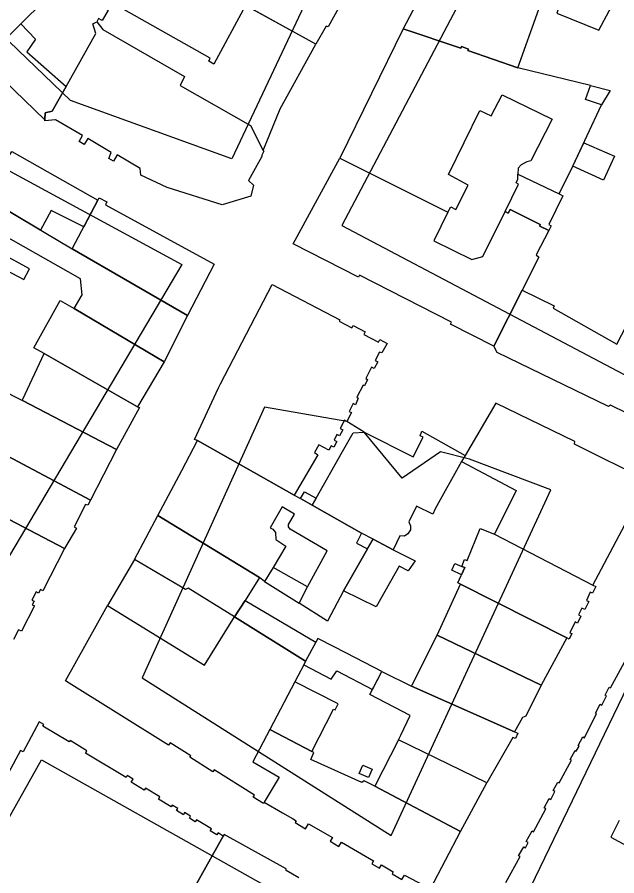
# Model space of a CAD drawing. Extents: x -293619 to -291580, y 30940 to 32770.
# Drawn here: x -291637.787 to -291634.724, y 30978.79 to 30983.173 of the extents above; entities that cross this region are included whole.
import ezdxf

# ---------------------------------------------------------------- set-up
doc = ezdxf.new("R2010")
doc.units = 0
doc.layers.add('RAMKA_I_OPISY', color=7, linetype='Continuous')

msp = doc.modelspace()

# ---------------------------------------------------------------- linework, layer by layer
at = {"layer": 'RAMKA_I_OPISY'}
for points in [[(-291638.5573, 30984.9779), (-291636.6331, 30985.0418), (-291635.568, 30984.8288), (-291636.6899, 30982.4501), (-291637.5135, 30982.7483), (-291638.2307, 30983.4371), (-291638.6425, 30984.6087)], [(-291636.261, 30983.0361), (-291636.6448, 30983.2455), (-291636.5227, 30983.4776), (-291636.4366, 30983.436), (-291636.3952, 30983.5181), (-291636.3726, 30983.5268), (-291636.299, 30983.4898), (-291636.1821, 30983.7142), (-291636.2617, 30983.7456), (-291636.2784, 30983.6946), (-291636.3065, 30983.6814), (-291636.5603, 30983.7678), (-291636.4618, 30984.0294), (-291636.317, 30983.991), (-291635.8334, 30983.8519), (-291635.858, 30983.8027), (-291636.1074, 30983.2893), (-291636.1977, 30983.124), (-291636.2088, 30983.1275)], [(-291636.1289, 30982.1093), (-291634.5056, 30981.2533), (-291633.5301, 30983.1034), (-291635.1535, 30983.9593)], [(-291634.9507, 30983.4314), (-291635.0308, 30983.1943), (-291634.8165, 30983.1072), (-291634.6822, 30983.3566), (-291634.71, 30983.3651)], [(-291635.6614, 30983.3878), (-291635.6711, 30983.3887), (-291635.8144, 30983.1142), (-291635.5212, 30983.0144), (-291635.5166, 30983.0233), (-291635.4817, 30983.0104), (-291635.4855, 30983.0022), (-291635.2293, 30982.9151), (-291635.1227, 30983.2146), (-291635.1599, 30983.2275)], [(-291636.531, 30982.4934), (-291636.4431, 30982.7052), (-291636.261, 30983.0361), (-291636.6208, 30983.2324), (-291636.7818, 30982.9331), (-291636.8083, 30982.9493), (-291636.8008, 30982.9634), (-291637.281, 30983.2345), (-291637.2797, 30983.2406), (-291637.3251, 30983.2643), (-291637.3485, 30983.224), (-291637.322, 30983.2095), (-291637.3531, 30983.1565), (-291637.3718, 30983.1667), (-291637.3793, 30983.1494), (-291637.3493, 30983.1107), (-291636.9314, 30982.87), (-291636.9549, 30982.8251), (-291636.5957, 30982.62)], [(-291637.6458, 30982.6498), (-291637.9586, 30982.9506), (-291637.7677, 30983.1395), (-291637.6939, 30983.0609), (-291637.7378, 30982.9957), (-291637.537, 30982.8192), (-291637.6071, 30982.6936), (-291637.6439, 30982.6847)], [(-291636.5957, 30982.62), (-291636.531, 30982.4934), (-291636.5272, 30982.4896), (-291636.5372, 30982.468), (-291636.5362, 30982.4618), (-291636.6054, 30982.3395), (-291636.5789, 30982.3157), (-291636.5927, 30982.2589), (-291636.7399, 30982.2161), (-291637.0206, 30982.303), (-291637.1556, 30982.3671), (-291637.1591, 30982.4014), (-291637.276, 30982.4707), (-291637.2939, 30982.438), (-291637.319, 30982.4518), (-291637.3063, 30982.4831), (-291637.4261, 30982.5537), (-291637.444, 30982.5237), (-291637.4708, 30982.5394), (-291637.4537, 30982.5686), (-291637.5909, 30982.6495), (-291637.6461, 30982.6444), (-291637.6458, 30982.6498), (-291637.6439, 30982.6847), (-291637.6071, 30982.6936), (-291637.537, 30982.8192), (-291637.3856, 30983.0904), (-291637.3994, 30983.1394), (-291637.3793, 30983.1494), (-291637.3493, 30983.1107), (-291636.9314, 30982.87), (-291636.9549, 30982.8251)], [(-291635.2293, 30982.9151), (-291635.4855, 30983.0022), (-291635.4817, 30983.0104), (-291635.5166, 30983.0233), (-291635.5212, 30983.0144), (-291635.8144, 30983.1142), (-291635.8144, 30983.1142), (-291636.1388, 30982.4534), (-291635.5862, 30982.1783), (-291635.5716, 30982.205), (-291635.5457, 30982.192), (-291635.4826, 30982.3152), (-291635.5843, 30982.37), (-291635.4237, 30982.6963), (-291635.3662, 30982.6692), (-291635.3094, 30982.7773), (-291635.0547, 30982.6519), (-291635.1623, 30982.4406), (-291635.1841, 30982.4341), (-291635.2117, 30982.4187), (-291635.2285, 30982.4017), (-291635.2296, 30982.3721), (-291635.0191, 30982.2706), (-291634.9478, 30982.4129), (-291634.8024, 30982.7258), (-291634.8841, 30982.7537), (-291634.8584, 30982.8243)], [(-291640.1507, 30982.583), (-291639.4528, 30982.9811), (-291638.9763, 30983.011), (-291636.9455, 30981.9105), (-291637.9538, 30980.2134), (-291638.8271, 30980.6607), (-291641.3621, 30982.1235)], [(-291634.7578, 30982.7996), (-291634.8024, 30982.7258), (-291634.8841, 30982.7537), (-291634.8584, 30982.8243)], [(-291634.8925, 30982.5319), (-291634.7363, 30982.4629), (-291634.7916, 30982.3414), (-291634.9478, 30982.4129)], [(-291637.3747, 30982.2391), (-291637.4465, 30982.1024), (-291637.6124, 30982.187), (-291637.6671, 30982.0864), (-291637.9577, 30982.2583), (-291637.8132, 30982.4883)], [(-291635.5862, 30982.1783), (-291635.6588, 30982.0323), (-291635.4647, 30981.9363), (-291635.4081, 30981.9508), (-291635.2944, 30982.1821), (-291635.2793, 30982.1734), (-291635.2678, 30982.191), (-291635.1161, 30982.1152), (-291635.1172, 30982.1071), (-291635.0708, 30982.0847), (-291635.136, 30981.9605), (-291635.1217, 30981.9483), (-291635.2073, 30981.7794), (-291635.3524, 30981.4931), (-291635.5739, 30981.6059), (-291635.568, 30981.6172), (-291636.0384, 30981.8566), (-291636.0438, 30981.8463), (-291636.3766, 30982.0157), (-291636.1388, 30982.4534)], [(-291635.0191, 30982.2706), (-291634.9999, 30982.2609), (-291635.0708, 30982.1144), (-291635.0587, 30982.1074), (-291635.0708, 30982.0847), (-291635.1172, 30982.1071), (-291635.1161, 30982.1152), (-291635.2678, 30982.191), (-291635.2793, 30982.1734), (-291635.2944, 30982.1821), (-291635.2262, 30982.3213), (-291635.2376, 30982.3268), (-291635.2292, 30982.3466), (-291635.2296, 30982.3721)], [(-291636.916, 30981.6497), (-291637.0363, 30981.4141), (-291637.4959, 30981.6857), (-291637.4549, 30981.7562), (-291637.4633, 30981.8375), (-291637.8689, 30982.0666), (-291637.919, 30982.0529), (-291637.9766, 30981.9467), (-291638.098, 30982.0103), (-291638.1113, 30982.0173), (-291638.0176, 30982.1644), (-291637.9577, 30982.2583), (-291637.5051, 30981.9905)], [(-291636.7802, 30981.9126), (-291636.916, 30981.6497), (-291637.5051, 30981.9905), (-291637.3747, 30982.2391), (-291637.3685, 30982.251), (-291637.329, 30982.2305), (-291637.3358, 30982.2161)], [(-291634.7559, 30981.1931), (-291634.7665, 30981.1855), (-291635.3354, 30981.4622), (-291635.3524, 30981.4931), (-291635.2073, 30981.7794), (-291635.0442, 30981.7001), (-291635.0493, 30981.6876), (-291634.724, 30981.5042), (-291634.5594, 30981.8226), (-291634.5555, 30981.8301), (-291634.638, 30981.8789), (-291634.5943, 30981.9602), (-291634.6135, 30981.9753), (-291634.4838, 30982.2226), (-291634.4732, 30982.2161), (-291633.9438, 30981.9364), (-291634.1245, 30981.594), (-291634.1624, 30981.5223), (-291634.4229, 30981.0286)], [(-291637.9766, 30981.9467), (-291637.8462, 30981.8834), (-291637.7524, 30981.8347), (-291637.7236, 30981.888), (-291637.9433, 30982.0081)], [(-291636.8654, 30981.0118), (-291636.8802, 30981.018), (-291636.758, 30981.2815), (-291636.749, 30981.301), (-291636.5937, 30981.5987), (-291636.4845, 30981.8079), (-291636.1382, 30981.628), (-291636.1417, 30981.6218), (-291636.0771, 30981.5883), (-291636.0711, 30981.5996), (-291636.0092, 30981.5673), (-291636.0164, 30981.5534), (-291635.9412, 30981.5143), (-291635.9342, 30981.5279), (-291635.8961, 30981.5082), (-291635.9246, 30981.4602), (-291635.9352, 30981.4641), (-291635.9579, 30981.4205), (-291635.945, 30981.4138), (-291635.9625, 30981.38), (-291635.9761, 30981.387), (-291636.0066, 30981.3284), (-291635.9968, 30981.3233), (-291636.0131, 30981.2918), (-291636.0199, 30981.2954), (-291636.0518, 30981.234), (-291636.0446, 30981.2277), (-291636.0587, 30981.1946), (-291636.0701, 30981.2005), (-291636.0905, 30981.1612), (-291636.079, 30981.1552), (-291636.1026, 30981.1099), (-291636.1153, 30981.1165), (-291636.1374, 30981.0741), (-291636.1236, 30981.0669), (-291636.1397, 30981.0361), (-291636.1532, 30981.0431), (-291636.1683, 30981.0139), (-291636.1544, 30981.0067), (-291636.1693, 30980.978), (-291636.1831, 30980.985), (-291636.1942, 30980.9637), (-291636.2459, 30980.9905), (-291636.2684, 30980.9517), (-291636.2517, 30980.9398), (-291636.3711, 30980.7337)], [(-291637.0363, 30981.4141), (-291637.1714, 30981.1849), (-291637.6485, 30981.456), (-291637.7015, 30981.486), (-291637.5671, 30981.7268), (-291637.4959, 30981.6857)], [(-291637.1714, 30981.1849), (-291637.162, 30981.1806), (-291637.279, 30980.9664), (-291637.7602, 30981.2169), (-291637.7575, 30981.2239), (-291637.6485, 30981.456)], [(-291637.279, 30980.9664), (-291637.4123, 30980.7072), (-291637.9961, 30981.0183), (-291637.8792, 30981.2758), (-291637.7602, 30981.2169)], [(-291636.0138, 30981.0551), (-291636.1026, 30981.1099), (-291636.523, 30981.1826), (-291637.1479, 30979.8016), (-291635.8769, 30978.9957), (-291635.0603, 30980.7602), (-291635.4757, 30980.9164), (-291635.6248, 30980.9554), (-291635.82, 30980.8205)], [(-291634.5641, 30980.8062), (-291634.9407, 30980.9942), (-291634.9382, 30981.008), (-291635.3416, 30981.2036), (-291635.4983, 30980.9367), (-291635.5166, 30980.9055), (-291635.2373, 30980.758), (-291635.3494, 30980.5344), (-291634.846, 30980.2741)], [(-291635.9692, 30980.5089), (-291636.0276, 30980.54), (-291636.2796, 30980.682), (-291636.2592, 30980.7182), (-291636.1248, 30980.9571), (-291636.0708, 30981.0514), (-291636.0138, 30981.0551), (-291635.7645, 30980.9297), (-291635.7135, 30981.0302), (-291635.7291, 30981.0368), (-291635.719, 30981.06), (-291635.4983, 30980.9367), (-291635.5166, 30980.9055), (-291635.6516, 30980.6637), (-291635.6631, 30980.6363), (-291635.7465, 30980.6768), (-291635.7865, 30980.5976), (-291635.7773, 30980.5764), (-291635.7769, 30980.5568), (-291635.7912, 30980.5362), (-291635.8078, 30980.5238), (-291635.8325, 30980.525), (-291635.8666, 30980.4546)], [(-291637.4123, 30980.7072), (-291637.4251, 30980.6818), (-291637.4372, 30980.6864), (-291637.4951, 30980.5725), (-291637.4843, 30980.5652), (-291637.5449, 30980.4613), (-291637.9715, 30980.684), (-291637.9511, 30980.7232), (-291638.0147, 30980.7509), (-291637.9962, 30980.7935), (-291638.0328, 30980.8094), (-291638.0088, 30980.8646), (-291638.0588, 30980.8863), (-291637.9961, 30981.0183)], [(-291637.0688, 30980.6299), (-291636.9464, 30980.8597), (-291636.8654, 30981.0118), (-291636.3711, 30980.7337), (-291636.3391, 30980.7157), (-291636.2796, 30980.682), (-291636.0276, 30980.54), (-291636.054, 30980.4886), (-291635.9975, 30980.4595), (-291636.1207, 30980.2449), (-291636.2015, 30980.0907), (-291636.3457, 30980.1814), (-291636.303, 30980.2655), (-291636.2031, 30980.4487), (-291636.392, 30980.5604), (-291636.4013, 30980.5719), (-291636.4009, 30980.5835), (-291636.3707, 30980.6361), (-291636.434, 30980.6737), (-291636.4536, 30980.6389), (-291636.4876, 30980.5786), (-291636.4938, 30980.5675), (-291636.4814, 30980.5596), (-291636.4678, 30980.5428), (-291636.4657, 30980.5071), (-291636.4145, 30980.4727), (-291636.4784, 30980.3649), (-291636.5232, 30980.2933), (-291636.5497, 30980.3125)], [(-291636.3185, 30980.7509), (-291636.2592, 30980.7182), (-291636.2796, 30980.682), (-291636.3391, 30980.7157)], [(-291637.1875, 30980.4048), (-291637.0688, 30980.6299), (-291636.5497, 30980.3125), (-291636.6227, 30980.1962), (-291636.6768, 30980.1116), (-291636.9141, 30980.2584), (-291636.927, 30980.2522)], [(-291635.2343, 30978.5874), (-291633.5992, 30977.7981), (-291632.6354, 30979.7945), (-291634.2705, 30980.5838)], [(-291634.846, 30980.2741), (-291634.8311, 30980.2671), (-291634.8476, 30980.2325), (-291634.8598, 30980.2382), (-291634.8795, 30980.1962), (-291634.8676, 30980.1905), (-291634.8868, 30980.1494), (-291634.9033, 30980.1573), (-291634.9201, 30980.1221), (-291634.9071, 30980.1159), (-291634.9242, 30980.0799), (-291634.9374, 30980.0861), (-291634.9631, 30980.0315), (-291634.9542, 30980.0272), (-291634.9677, 30979.9982), (-291634.9799, 30980.0044), (-291635.5225, 30980.279), (-291635.5363, 30980.286), (-291635.5, 30980.3634), (-291635.5158, 30980.3699), (-291635.5013, 30980.4056), (-291635.4881, 30980.4002), (-291635.4219, 30980.563), (-291635.3494, 30980.5344)], [(-291635.8666, 30980.4546), (-291635.7546, 30980.3975), (-291635.7903, 30980.3478), (-291635.836, 30980.3713), (-291635.9532, 30980.1627), (-291636.1207, 30980.2449), (-291635.9975, 30980.4595), (-291635.9692, 30980.5089)], [(-291637.3252, 30980.1705), (-291636.8303, 30979.8664), (-291636.6858, 30980.098), (-291636.6768, 30980.1116), (-291636.9141, 30980.2584), (-291636.927, 30980.2522), (-291637.1875, 30980.4048)], [(-291636.5232, 30980.2933), (-291636.3457, 30980.1814), (-291636.303, 30980.2655), (-291636.4784, 30980.3649)], [(-291635.5158, 30980.3699), (-291635.5, 30980.3634), (-291635.5169, 30980.3273), (-291635.566, 30980.3512), (-291635.5516, 30980.3844)], [(-291634.9799, 30980.0044), (-291635.1106, 30979.7629), (-291635.6408, 30980.0193), (-291635.5226, 30980.279)], [(-291637.3252, 30980.1705), (-291636.8303, 30979.8664), (-291636.6768, 30980.1116), (-291636.3141, 30979.886), (-291636.3233, 30979.8681), (-291636.369, 30979.7805), (-291636.4967, 30979.5375), (-291636.5832, 30979.3731), (-291636.4488, 30979.2935), (-291636.5245, 30979.1667), (-291636.5291, 30979.1591), (-291636.5811, 30979.1916), (-291636.5743, 30979.2024), (-291636.7804, 30979.3317), (-291636.7869, 30979.3214), (-291636.9054, 30979.3955), (-291636.9005, 30979.4036), (-291637.006, 30979.4699), (-291637.0144, 30979.4567), (-291637.5346, 30979.7828), (-291637.5403, 30979.7864)], [(-291636.6768, 30980.1116), (-291636.6227, 30980.1962), (-291636.2608, 30979.9828), (-291636.3141, 30979.886)], [(-291635.9243, 30979.8332), (-291636.1052, 30979.9264), (-291636.2448, 30979.9984), (-291636.2508, 30980.0015), (-291636.2608, 30979.9828), (-291636.3141, 30979.886), (-291636.3233, 30979.8681), (-291636.1828, 30979.7935), (-291636.1545, 30979.8369), (-291635.9714, 30979.741)], [(-291635.1106, 30979.7629), (-291635.1879, 30979.6052), (-291635.2061, 30979.5992), (-291635.2466, 30979.5259), (-291635.7733, 30979.7577), (-291635.6408, 30980.0193)], [(-291635.2466, 30979.5259), (-291635.2293, 30979.5186), (-291635.242, 30979.491), (-291635.2558, 30979.497), (-291635.387, 30979.2657), (-291635.8396, 30979.4848), (-291635.8274, 30979.5086), (-291635.779, 30979.6087), (-291635.9846, 30979.7153), (-291635.9243, 30979.8332), (-291635.7733, 30979.7577)], [(-291636.4967, 30979.5375), (-291636.2815, 30979.4256), (-291636.1709, 30979.6408), (-291636.1623, 30979.6374), (-291636.1468, 30979.6676), (-291636.369, 30979.7805)], [(-291636.5245, 30979.1667), (-291636.4316, 30979.1126), (-291636.381, 30979.0831), (-291636.3614, 30979.0718), (-291636.3671, 30979.062), (-291636.3133, 30979.0309), (-291636.2984, 30979.0563), (-291636.1766, 30978.9857), (-291636.1877, 30978.9665), (-291636.1431, 30978.9405), (-291636.1309, 30978.9616), (-291635.967, 30978.8664), (-291635.9751, 30978.8523), (-291635.9359, 30978.8296), (-291635.9262, 30978.8464), (-291635.8658, 30978.8115), (-291635.8721, 30978.8007), (-291635.8217, 30978.7712), (-291635.8085, 30978.7942), (-291635.6748, 30978.7246), (-291635.5215, 30979.0168), (-291635.9605, 30979.2474), (-291636.0138, 30979.2754), (-291636.0257, 30979.267), (-291636.287, 30979.385), (-291636.2713, 30979.4204), (-291636.2815, 30979.4256), (-291636.4967, 30979.5375), (-291636.5832, 30979.3731), (-291636.4488, 30979.2935)], [(-291635.5215, 30979.0168), (-291635.387, 30979.2657), (-291635.8396, 30979.4848), (-291635.9605, 30979.2474)], [(-291637.6627, 30979.3826), (-291635.9119, 30978.3988), (-291636.8674, 30976.6986), (-291638.6181, 30977.6825)], [(-291636.0207, 30979.3552), (-291635.9737, 30979.3344), (-291635.9924, 30979.2921), (-291636.0394, 30979.3128)]]:
    msp.add_lwpolyline(points, close=True, dxfattribs=at)
for points in [[(-291637.8235, 30983.5759), (-291637.7815, 30983.5761), (-291637.7332, 30983.5241), (-291637.6891, 30983.5698), (-291637.8051, 30983.6964), (-291637.6253, 30983.8776), (-291637.3328, 30983.5754), (-291637.5696, 30983.3404), (-291637.5505, 30983.3214), (-291637.5479, 30983.2905), (-291637.602, 30983.2383), (-291637.6328, 30983.2406), (-291637.6496, 30983.2566), (-291637.7677, 30983.1395), (-291637.9586, 30982.9506)], [(-291637.9715, 30980.684), (-291637.5449, 30980.4613), (-291637.6563, 30980.2457), (-291637.6681, 30980.2517), (-291637.6777, 30980.2332), (-291637.6905, 30980.2398), (-291637.712, 30980.1982), (-291637.7006, 30980.1924), (-291637.71, 30980.1743), (-291637.698, 30980.1681), (-291637.7648, 30980.0385), (-291637.7802, 30980.0466), (-291637.8057, 30979.9971)], [(-291635.2913, 30978.7558), (-291635.2177, 30978.8883), (-291635.2255, 30978.8926), (-291635.1996, 30978.9389), (-291635.1909, 30978.934), (-291635.1766, 30978.96), (-291635.1871, 30978.9657), (-291635.1571, 30979.02), (-291635.1495, 30979.0157), (-291635.0862, 30979.1328), (-291635.0943, 30979.1374), (-291635.0689, 30979.1845), (-291635.0616, 30979.1805), (-291635.0397, 30979.221), (-291635.0483, 30979.2256), (-291635.0245, 30979.2692), (-291635.0178, 30979.2654), (-291634.9556, 30979.3806), (-291634.9623, 30979.3842), (-291634.9372, 30979.4301), (-291634.9309, 30979.4266), (-291634.9169, 30979.4526), (-291634.9217, 30979.4553), (-291634.8974, 30979.5002), (-291634.8885, 30979.4953), (-291634.8276, 30979.6184), (-291634.8322, 30979.6209), (-291634.8095, 30979.6671), (-291634.7997, 30979.6622), (-291634.7767, 30979.7088), (-291634.7832, 30979.712), (-291634.7632, 30979.7526), (-291634.7565, 30979.7493), (-291634.6853, 30979.8803)], [(-291636.9116, 30978.6762), (-291636.7339, 30978.9933), (-291636.7609, 30979.0093), (-291636.7663, 30978.999), (-291636.8006, 30979.0196), (-291636.7943, 30979.0296), (-291636.8711, 30979.0763), (-291636.8769, 30979.0667), (-291636.9069, 30979.0847), (-291636.9006, 30979.0942), (-291636.9312, 30979.1129), (-291636.9376, 30979.1024), (-291636.9727, 30979.1234), (-291636.9663, 30979.1342), (-291636.9947, 30979.1514), (-291636.9998, 30979.1429), (-291637.065, 30979.1821), (-291637.0577, 30979.1943), (-291637.1316, 30979.2383), (-291637.1378, 30979.2281), (-291637.2046, 30979.2681), (-291637.1949, 30979.2843), (-291637.2249, 30979.3025), (-291637.2308, 30979.2925), (-291637.4378, 30979.4166), (-291637.4302, 30979.4291), (-291637.5162, 30979.4805), (-291637.5203, 30979.474), (-291637.6553, 30979.5548), (-291637.6509, 30979.5624), (-291637.6742, 30979.5762), (-291637.7564, 30979.4236), (-291637.7697, 30979.4307), (-291637.8316, 30979.3158)], [(-291634.7113, 30979.0736), (-291634.7545, 30978.9884), (-291634.4302, 30978.8131)], [(-291636.3476, 30978.7804), (-291636.4125, 30978.8177), (-291636.4133, 30978.8269), (-291636.729, 30979.0014), (-291636.7339, 30978.9933), (-291636.9116, 30978.6762)]]:
    msp.add_lwpolyline(points, dxfattribs=at)

doc.saveas('drawing.dxf')
